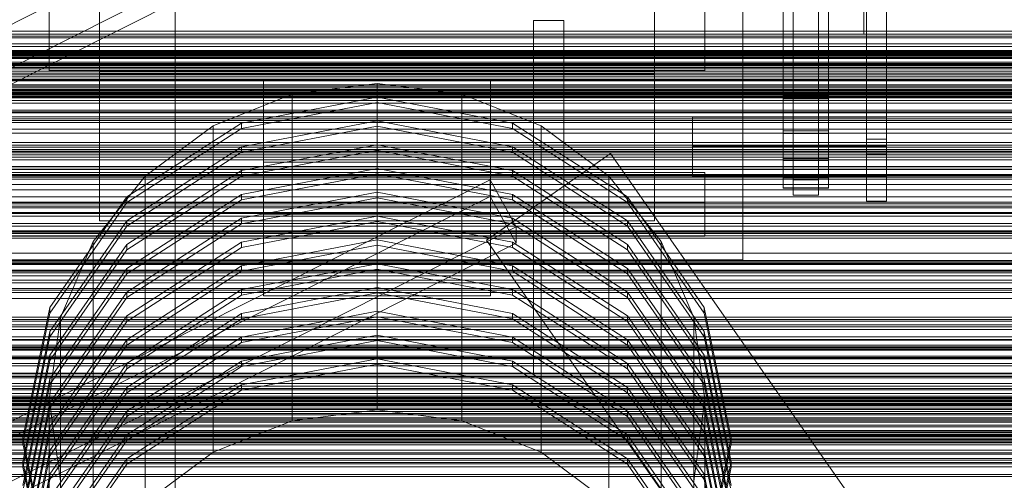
# Model space of a CAD drawing. Header units: millimetres. Extents: x -2233 to 61924, y -68080 to 6847.
# Tile 324 of 656: x 488 to 879, y -32965 to -32783. Entities that reach past the tile are written whole.
import ezdxf

# ---------------------------------------------------------------- set-up
doc = ezdxf.new("R2010")
doc.units = ezdxf.units.MM
for name, color, linetype, lineweight in [('COTAS_P', 1, 'Continuous', 0), ('frontal_C01', 7, 'Continuous', 0), ('frontal_C02', 7, 'Continuous', 0), ('frontal_C03', 7, 'Continuous', 0), ('frontal_C03-dry', 7, 'Continuous', 0), ('frontal_tolva', 7, 'Continuous', 0)]:
    doc.layers.add(name, color=color, linetype=linetype, lineweight=lineweight)
doc.dimstyles.new('R19_100', dxfattribs={"dimtxt": 250, "dimasz": 150, "dimexe": 150, "dimexo": 80, "dimgap": 100, "dimtad": 1, "dimtih": 1, "dimtoh": 1, "dimdsep": 46, "dimcen": 0.09, "dimadec": 0, "dimazin": 0, "dimtfac": 1, "dimtdec": 4, "dimtofl": 0, "dimtmove": 0, "dimatfit": 3, "dimfxl": 1, "dimtolj": 1, "dimtzin": 0, "dimarcsym": 0})

# ---------------------------------------------------------------- blocks, each defined once
blk = doc.blocks.new('DIM_R28_53')
at = {"layer": 'COTAS_P'}
for p, q in [((-150, -32300), (550, -32300)), ((550, -32300), (505, -32450)), ((550, -34900), (550, -32300)), ((550, -32300), (595, -32450)), ((550, -34900), (505, -34750)), ((550, -34900), (595, -34750)), ((-150, -34900), (550, -34900))]:
    blk.add_line(p, q, dxfattribs=at)
blk.add_text('2600 P', height=250, rotation=90, dxfattribs=at).set_placement((450, -33600))

msp = doc.modelspace()

# ---------------------------------------------------------------- linework, layer by layer
at = {"layer": 'frontal_C01'}
for p, q in [((585, -32839.223), (585, -32806.87)), ((585, -32806.87), (675, -32806.87)), ((585, -32859.833), (585, -32806.87)), ((630, -32808.067), (596.354, -32812.332)), ((663.646, -32812.332), (630, -32808.067)), ((630, -32937.482), (630, -32808.067)), ((675, -32806.87), (675, -32839.223)), ((675, -32806.87), (675, -32859.833)), ((596.354, -32812.332), (565, -32824.838)), ((630, -32813.42), (576.271, -32823.711)), ((576.271, -32825.868), (630, -32815.577)), ((596.354, -32941.748), (596.354, -32812.332)), ((683.729, -32823.711), (630, -32813.42)), ((630, -32815.577), (630, -32813.42)), ((630, -32815.577), (683.729, -32825.868)), ((695, -32824.838), (663.646, -32812.332)), ((663.646, -32941.748), (663.646, -32812.332)), ((576.271, -32823.711), (530.722, -32853.019)), ((630, -32822.856), (576.271, -32833.148)), ((576.271, -32825.868), (576.271, -32823.711)), ((683.729, -32833.148), (630, -32822.856)), ((630, -32825.013), (630, -32822.856)), ((729.278, -32853.019), (683.729, -32823.711)), ((683.729, -32825.868), (683.729, -32823.711)), ((530.722, -32855.176), (576.271, -32825.868)), ((565, -32824.838), (538.076, -32844.733)), ((565, -32954.254), (565, -32824.838)), ((576.271, -32835.305), (630, -32825.013)), ((630, -32825.013), (683.729, -32835.305)), ((683.729, -32825.868), (729.278, -32855.176)), ((721.924, -32844.733), (695, -32824.838)), ((695, -32954.254), (695, -32824.838)), ((576.271, -32833.148), (530.722, -32862.456)), ((530.722, -32864.613), (576.271, -32835.305)), ((630, -32832.293), (576.271, -32842.584)), ((576.271, -32835.305), (576.271, -32833.148)), ((576.271, -32844.741), (630, -32834.45)), ((683.729, -32842.584), (630, -32832.293)), ((630, -32834.45), (630, -32832.293)), ((630, -32834.45), (683.729, -32844.741)), ((729.278, -32862.456), (683.729, -32833.148)), ((683.729, -32835.305), (683.729, -32833.148)), ((683.729, -32835.305), (729.278, -32864.613)), ((675, -32839.223), (585, -32839.223)), ((585, -32839.223), (585, -32892.187)), ((675, -32892.187), (675, -32839.223)), ((576.271, -32842.584), (530.722, -32871.892)), ((630, -32841.729), (576.271, -32852.021)), ((576.271, -32844.741), (576.271, -32842.584)), ((683.729, -32852.021), (630, -32841.729)), ((630, -32843.886), (630, -32841.729)), ((729.278, -32871.892), (683.729, -32842.584)), ((683.729, -32844.741), (683.729, -32842.584)), ((538.076, -32844.733), (517.417, -32870.66)), ((530.722, -32874.049), (576.271, -32844.741)), ((538.076, -32974.148), (538.076, -32844.733)), ((576.271, -32854.178), (630, -32843.886)), ((630, -32843.886), (683.729, -32854.178)), ((683.729, -32844.741), (729.278, -32874.049)), ((742.583, -32870.66), (721.924, -32844.733)), ((721.924, -32974.148), (721.924, -32844.733)), ((630, -32851.166), (576.271, -32861.458)), ((683.729, -32861.458), (630, -32851.166)), ((630, -32853.323), (630, -32851.166)), ((530.722, -32853.019), (500.287, -32896.881)), ((500.287, -32899.038), (530.722, -32855.176)), ((576.271, -32852.021), (530.722, -32881.329)), ((530.722, -32855.176), (530.722, -32853.019)), ((530.722, -32883.486), (576.271, -32854.178)), ((576.271, -32854.178), (576.271, -32852.021)), ((576.271, -32863.614), (630, -32853.323)), ((630, -32853.323), (683.729, -32863.614)), ((729.278, -32881.329), (683.729, -32852.021)), ((683.729, -32854.178), (683.729, -32852.021)), ((683.729, -32854.178), (729.278, -32883.486)), ((759.713, -32896.881), (729.278, -32853.019)), ((729.278, -32855.176), (729.278, -32853.019)), ((729.278, -32855.176), (759.713, -32899.038)), ((530.722, -32862.456), (500.287, -32906.318)), ((576.271, -32861.458), (530.722, -32890.765)), ((530.722, -32864.613), (530.722, -32862.456)), ((630, -32860.603), (576.271, -32870.894)), ((576.271, -32863.614), (576.271, -32861.458)), ((576.271, -32873.051), (630, -32862.759)), ((675, -32859.833), (585, -32859.833)), ((585, -32859.833), (585, -32892.187)), ((683.729, -32870.894), (630, -32860.603)), ((630, -32862.759), (630, -32860.603)), ((630, -32862.759), (683.729, -32873.051)), ((675, -32892.187), (675, -32859.833)), ((729.278, -32890.765), (683.729, -32861.458)), ((683.729, -32863.614), (683.729, -32861.458)), ((759.713, -32906.318), (729.278, -32862.456)), ((729.278, -32864.613), (729.278, -32862.456)), ((500.287, -32908.475), (530.722, -32864.613)), ((530.722, -32892.922), (576.271, -32863.614)), ((683.729, -32863.614), (729.278, -32892.922)), ((729.278, -32864.613), (759.713, -32908.475)), ((517.417, -32870.66), (504.43, -32900.852)), ((517.417, -33000.075), (517.417, -32870.66)), ((630, -32870.039), (576.271, -32880.331)), ((683.729, -32880.331), (630, -32870.039)), ((630, -32872.196), (630, -32870.039)), ((755.57, -32900.852), (742.583, -32870.66)), ((742.583, -33000.075), (742.583, -32870.66)), ((530.722, -32871.892), (500.287, -32915.755)), ((500.287, -32917.911), (530.722, -32874.049)), ((576.271, -32870.894), (530.722, -32900.202)), ((530.722, -32874.049), (530.722, -32871.892)), ((530.722, -32902.359), (576.271, -32873.051)), ((576.271, -32873.051), (576.271, -32870.894)), ((576.271, -32882.488), (630, -32872.196)), ((630, -32872.196), (683.729, -32882.488)), ((729.278, -32900.202), (683.729, -32870.894)), ((683.729, -32873.051), (683.729, -32870.894)), ((683.729, -32873.051), (729.278, -32902.359)), ((759.713, -32915.755), (729.278, -32871.892)), ((729.278, -32874.049), (729.278, -32871.892)), ((729.278, -32874.049), (759.713, -32917.911)), ((530.722, -32881.329), (500.287, -32925.191)), ((576.271, -32880.331), (530.722, -32909.638)), ((530.722, -32883.486), (530.722, -32881.329)), ((530.722, -32911.795), (576.271, -32882.488)), ((630, -32879.476), (576.271, -32889.767)), ((576.271, -32882.488), (576.271, -32880.331)), ((576.271, -32891.924), (630, -32881.633)), ((683.729, -32889.767), (630, -32879.476)), ((630, -32881.633), (630, -32879.476)), ((630, -32881.633), (683.729, -32891.924)), ((729.278, -32909.638), (683.729, -32880.331)), ((683.729, -32882.488), (683.729, -32880.331)), ((683.729, -32882.488), (729.278, -32911.795)), ((759.713, -32925.191), (729.278, -32881.329)), ((729.278, -32883.486), (729.278, -32881.329)), ((500.287, -32927.348), (530.722, -32883.486)), ((729.278, -32883.486), (759.713, -32927.348)), ((576.271, -32889.767), (530.722, -32919.075)), ((630, -32888.912), (576.271, -32899.204)), ((576.271, -32891.924), (576.271, -32889.767)), ((683.729, -32899.204), (630, -32888.912)), ((630, -32891.069), (630, -32888.912)), ((729.278, -32919.075), (683.729, -32889.767)), ((683.729, -32891.924), (683.729, -32889.767)), ((530.722, -32890.765), (500.287, -32934.628)), ((500.287, -32936.785), (530.722, -32892.922)), ((530.722, -32892.922), (530.722, -32890.765)), ((530.722, -32921.232), (576.271, -32891.924)), ((576.271, -32901.361), (630, -32891.069)), ((585, -32892.187), (675, -32892.187)), ((630, -32891.069), (683.729, -32901.361)), ((683.729, -32891.924), (729.278, -32921.232)), ((759.713, -32934.628), (729.278, -32890.765)), ((729.278, -32892.922), (729.278, -32890.765)), ((729.278, -32892.922), (759.713, -32936.785)), ((500.287, -32896.881), (489.6, -32948.621)), ((500.287, -32899.038), (500.287, -32896.881)), ((770.4, -32948.621), (759.713, -32896.881)), ((759.713, -32899.038), (759.713, -32896.881)), ((489.6, -32950.777), (500.287, -32899.038)), ((504.43, -32900.852), (500, -32933.252)), ((530.722, -32900.202), (500.287, -32944.064)), ((504.43, -33030.267), (504.43, -32900.852)), ((576.271, -32899.204), (530.722, -32928.512)), ((530.722, -32902.359), (530.722, -32900.202)), ((530.722, -32930.668), (576.271, -32901.361)), ((630, -32898.349), (576.271, -32908.64)), ((576.271, -32901.361), (576.271, -32899.204)), ((576.271, -32910.797), (630, -32900.506)), ((683.729, -32908.64), (630, -32898.349)), ((630, -32900.506), (630, -32898.349)), ((630, -32900.506), (683.729, -32910.797)), ((729.278, -32928.512), (683.729, -32899.204)), ((683.729, -32901.361), (683.729, -32899.204)), ((683.729, -32901.361), (729.278, -32930.668)), ((759.713, -32944.064), (729.278, -32900.202)), ((729.278, -32902.359), (729.278, -32900.202)), ((760, -32933.252), (755.57, -32900.852)), ((755.57, -33030.267), (755.57, -32900.852)), ((759.713, -32899.038), (770.4, -32950.777)), ((500.287, -32946.221), (530.722, -32902.359)), ((729.278, -32902.359), (759.713, -32946.221)), ((500.287, -32906.318), (489.6, -32958.057)), ((489.6, -32960.214), (500.287, -32908.475)), ((500.287, -32908.475), (500.287, -32906.318)), ((530.722, -32909.638), (500.287, -32953.501)), ((576.271, -32908.64), (530.722, -32937.948)), ((530.722, -32911.795), (530.722, -32909.638)), ((630, -32907.785), (576.271, -32918.077)), ((576.271, -32910.797), (576.271, -32908.64)), ((683.729, -32918.077), (630, -32907.785)), ((630, -32909.942), (630, -32907.785)), ((729.278, -32937.948), (683.729, -32908.64)), ((683.729, -32910.797), (683.729, -32908.64)), ((759.713, -32953.501), (729.278, -32909.638)), ((729.278, -32911.795), (729.278, -32909.638)), ((770.4, -32958.057), (759.713, -32906.318)), ((759.713, -32908.475), (759.713, -32906.318)), ((759.713, -32908.475), (770.4, -32960.214)), ((500.287, -32955.658), (530.722, -32911.795)), ((530.722, -32940.105), (576.271, -32910.797)), ((576.271, -32920.234), (630, -32909.942)), ((630, -32909.942), (683.729, -32920.234)), ((683.729, -32910.797), (729.278, -32940.105)), ((729.278, -32911.795), (759.713, -32955.658)), ((500.287, -32915.755), (489.6, -32967.494)), ((500.287, -32917.911), (500.287, -32915.755)), ((630, -32917.222), (576.271, -32927.513)), ((683.729, -32927.513), (630, -32917.222)), ((630, -32919.379), (630, -32917.222)), ((770.4, -32967.494), (759.713, -32915.755)), ((759.713, -32917.911), (759.713, -32915.755)), ((489.6, -32969.651), (500.287, -32917.911)), ((530.722, -32919.075), (500.287, -32962.937)), ((500.287, -32965.094), (530.722, -32921.232)), ((576.271, -32918.077), (530.722, -32947.385)), ((530.722, -32921.232), (530.722, -32919.075)), ((530.722, -32949.542), (576.271, -32920.234)), ((576.271, -32920.234), (576.271, -32918.077)), ((576.271, -32929.67), (630, -32919.379)), ((630, -32919.379), (683.729, -32929.67)), ((729.278, -32947.385), (683.729, -32918.077)), ((683.729, -32920.234), (683.729, -32918.077)), ((683.729, -32920.234), (729.278, -32949.542)), ((759.713, -32962.937), (729.278, -32919.075)), ((729.278, -32921.232), (729.278, -32919.075)), ((729.278, -32921.232), (759.713, -32965.094)), ((759.713, -32917.911), (770.4, -32969.651)), ((500.287, -32925.191), (489.6, -32976.93)), ((500.287, -32927.348), (500.287, -32925.191)), ((770.4, -32976.93), (759.713, -32925.191)), ((759.713, -32927.348), (759.713, -32925.191)), ((489.6, -32979.087), (500.287, -32927.348)), ((530.722, -32928.512), (500.287, -32972.374)), ((576.271, -32927.513), (530.722, -32956.821)), ((530.722, -32930.668), (530.722, -32928.512)), ((576.271, -32929.67), (576.271, -32927.513)), ((729.278, -32956.821), (683.729, -32927.513)), ((683.729, -32929.67), (683.729, -32927.513)), ((759.713, -32972.374), (729.278, -32928.512)), ((729.278, -32930.668), (729.278, -32928.512)), ((759.713, -32927.348), (770.4, -32979.087)), ((500, -32933.252), (504.43, -32965.653)), ((500, -33062.668), (500, -32933.252)), ((500.287, -32974.531), (530.722, -32930.668)), ((530.722, -32958.978), (576.271, -32929.67)), ((683.729, -32929.67), (729.278, -32958.978)), ((729.278, -32930.668), (759.713, -32974.531)), ((755.57, -32965.653), (760, -32933.252)), ((760, -32933.252), (760, -33062.668)), ((500.287, -32934.628), (489.6, -32986.367)), ((489.6, -32988.524), (500.287, -32936.785)), ((500.287, -32936.785), (500.287, -32934.628)), ((770.4, -32986.367), (759.713, -32934.628)), ((759.713, -32936.785), (759.713, -32934.628)), ((759.713, -32936.785), (770.4, -32988.524)), ((530.722, -32937.948), (500.287, -32981.81)), ((500.287, -32983.967), (530.722, -32940.105)), ((530.722, -32940.105), (530.722, -32937.948)), ((596.354, -32941.748), (630, -32937.482)), ((630, -32937.482), (663.646, -32941.748)), ((759.713, -32981.81), (729.278, -32937.948)), ((729.278, -32940.105), (729.278, -32937.948)), ((729.278, -32940.105), (759.713, -32983.967)), ((500.287, -32944.064), (489.6, -32995.803)), ((500.287, -32946.221), (500.287, -32944.064)), ((565, -32954.254), (596.354, -32941.748)), ((663.646, -32941.748), (695, -32954.254)), ((770.4, -32995.803), (759.713, -32944.064)), ((759.713, -32946.221), (759.713, -32944.064)), ((489.6, -32997.96), (500.287, -32946.221)), ((489.6, -32948.621), (500.287, -33000.36)), ((489.6, -32950.777), (489.6, -32948.621)), ((530.722, -32947.385), (500.287, -32991.247)), ((530.722, -32949.542), (530.722, -32947.385)), ((759.713, -32991.247), (729.278, -32947.385)), ((729.278, -32949.542), (729.278, -32947.385)), ((759.713, -32946.221), (770.4, -32997.96)), ((759.713, -33000.36), (770.4, -32948.621)), ((770.4, -32948.621), (770.4, -32950.777)), ((500.287, -33002.517), (489.6, -32950.777)), ((500.287, -32993.404), (530.722, -32949.542)), ((729.278, -32949.542), (759.713, -32993.404)), ((770.4, -32950.777), (759.713, -33002.517)), ((500.287, -32953.501), (489.6, -33005.24)), ((489.6, -33007.397), (500.287, -32955.658)), ((500.287, -32955.658), (500.287, -32953.501)), ((538.076, -32974.148), (565, -32954.254)), ((695, -32954.254), (721.924, -32974.148)), ((770.4, -33005.24), (759.713, -32953.501)), ((759.713, -32955.658), (759.713, -32953.501)), ((759.713, -32955.658), (770.4, -33007.397)), ((489.6, -32958.057), (500.287, -33009.796)), ((489.6, -32960.214), (489.6, -32958.057)), ((500.287, -33011.953), (489.6, -32960.214)), ((530.722, -32956.821), (500.287, -33000.683)), ((500.287, -33002.84), (530.722, -32958.978)), ((530.722, -32958.978), (530.722, -32956.821)), ((759.713, -33000.683), (729.278, -32956.821)), ((729.278, -32958.978), (729.278, -32956.821)), ((729.278, -32958.978), (759.713, -33002.84)), ((759.713, -33009.796), (770.4, -32958.057)), ((770.4, -32960.214), (759.713, -33011.953)), ((770.4, -32958.057), (770.4, -32960.214)), ((500.287, -32962.937), (489.6, -33014.676)), ((500.287, -32965.094), (500.287, -32962.937)), ((770.4, -33014.676), (759.713, -32962.937)), ((759.713, -32965.094), (759.713, -32962.937)), ((489.6, -33016.833), (500.287, -32965.094)), ((759.713, -32965.094), (770.4, -33016.833))]:
    msp.add_line(p, q, dxfattribs=at)
at = {"layer": 'frontal_C02'}
for p, q in [((520, -32605.725), (520, -32804.271)), ((740, -32804.271), (740, -32605.725)), ((775, -32641.941), (775, -32868.46)), ((500, -32647.902), (500, -32802.888)), ((760, -32802.888), (760, -32647.902)), ((824, -32645.341), (824, -32854.659)), ((832, -32854.659), (832, -32645.341)), ((775, -32878.005), (775, -32651.486)), ((674.864, -32688.882), (424.864, -32814.883)), ((435.136, -32826.896), (685.136, -32700.895)), ((435.136, -32833.453), (685.136, -32707.452)), ((795, -32725.818), (795, -32846.296)), ((805, -32846.296), (805, -32725.818)), ((795, -32731.775), (795, -32852.253)), ((805, -32731.775), (805, -32852.253)), ((520, -32803.317), (520, -32743.706)), ((520, -32802.888), (520, -32743.706)), ((520, -32744.661), (520, -32804.271)), ((740, -32743.706), (740, -32803.317)), ((740, -32743.706), (740, -32802.888)), ((740, -32804.271), (740, -32744.661)), ((824, -32830.132), (824, -32744.222)), ((832, -32744.222), (832, -32830.132)), ((824, -32750.183), (824, -32836.093)), ((832, -32836.093), (832, -32750.183)), ((500, -32769.479), (500, -32802.888)), ((760, -32802.888), (760, -32769.479)), ((823, -32788.484), (823, -32769.393)), ((824, -32773.891), (824, -32854.659)), ((832, -32773.891), (832, -32854.659)), ((791, -32778.25), (791, -32796.421)), ((791, -32797.855), (791, -32779.805)), ((809, -32796.421), (809, -32778.25)), ((809, -32779.805), (809, -32797.855)), ((823, -32788.484), (823, -32781.033)), ((420, -32788.484), (823, -32788.484)), ((791, -32796.421), (791, -32812.809)), ((791, -32796.421), (809, -32796.421)), ((809, -32812.809), (809, -32796.421)), ((791, -32814.065), (791, -32797.855)), ((791, -32797.855), (809, -32797.855)), ((809, -32797.855), (809, -32814.065)), ((500, -32802.888), (760, -32802.888)), ((740, -32802.888), (520, -32802.888)), ((520, -32802.888), (520, -32862.499)), ((740, -32803.317), (520, -32803.317)), ((520, -32803.317), (520, -32862.499)), ((520, -32804.271), (740, -32804.271)), ((740, -32862.499), (740, -32802.888)), ((740, -32862.499), (740, -32803.317)), ((791, -32812.809), (791, -32826.783)), ((791, -32812.809), (809, -32812.809)), ((791, -32827.814), (791, -32814.065)), ((791, -32814.065), (809, -32814.065)), ((809, -32826.783), (809, -32812.809)), ((809, -32814.065), (809, -32827.814)), ((755, -32833.346), (755, -32821.424)), ((755, -32821.424), (832, -32821.424)), ((755, -32832.879), (755, -32821.424)), ((832, -32821.424), (832, -32833.346)), ((832, -32821.424), (832, -32832.879)), ((791, -32826.783), (791, -32837.806)), ((791, -32826.783), (809, -32826.783)), ((791, -32838.572), (791, -32827.814)), ((791, -32827.814), (809, -32827.814)), ((809, -32837.806), (809, -32826.783)), ((809, -32827.814), (809, -32838.572)), ((832, -32830.132), (824, -32830.132)), ((824, -32830.132), (824, -32836.093)), ((832, -32836.093), (832, -32830.132)), ((832, -32832.879), (755, -32832.879)), ((755, -32832.879), (755, -32844.801)), ((832, -32833.346), (755, -32833.346)), ((755, -32833.346), (755, -32844.801)), ((832, -32844.801), (832, -32832.879)), ((832, -32844.801), (832, -32833.346)), ((791, -32837.806), (791, -32845.455)), ((791, -32837.806), (809, -32837.806)), ((791, -32845.927), (791, -32838.572)), ((791, -32838.572), (809, -32838.572)), ((809, -32845.455), (809, -32837.806)), ((809, -32838.572), (809, -32845.927)), ((824, -32836.093), (832, -32836.093)), ((415, -32843.31), (760, -32843.31)), ((760, -32843.31), (760, -32855.233)), ((760, -32843.31), (760, -32856.674)), ((424.864, -32972.254), (674.864, -32846.253)), ((674.864, -32852.81), (674.864, -32846.253)), ((674.864, -32846.253), (685.136, -32864.824)), ((755, -32844.801), (832, -32844.801)), ((791, -32845.455), (791, -32849.436)), ((791, -32845.455), (809, -32845.455)), ((791, -32849.595), (791, -32845.927)), ((791, -32845.927), (809, -32845.927)), ((805, -32846.296), (795, -32846.296)), ((795, -32846.296), (795, -32852.253)), ((805, -32852.253), (805, -32846.296)), ((809, -32849.436), (809, -32845.455)), ((809, -32845.927), (809, -32849.595)), ((791, -32849.436), (791, -32849.595)), ((791, -32849.436), (809, -32849.436)), ((791, -32849.595), (809, -32849.595)), ((809, -32849.595), (809, -32849.436)), ((760, -32855.233), (415, -32855.233)), ((674.864, -32852.81), (424.864, -32978.811)), ((685.136, -32871.381), (674.864, -32852.81)), ((760, -32868.596), (760, -32855.233)), ((795, -32852.253), (805, -32852.253)), ((824, -32854.659), (832, -32854.659)), ((760, -32856.674), (415, -32856.674)), ((760, -32868.596), (760, -32856.674)), ((520, -32862.499), (740, -32862.499)), ((435.136, -32990.824), (685.136, -32864.824)), ((685.136, -32864.824), (685.136, -32871.381)), ((415, -32868.596), (760, -32868.596)), ((775, -32868.46), (485, -32868.46)), ((775, -32878.005), (775, -32868.46)), ((435.136, -32997.381), (685.136, -32871.381)), ((485, -32878.005), (775, -32878.005))]:
    msp.add_line(p, q, dxfattribs=at)
at = {"layer": 'frontal_C03'}
for p, q in [((-1250, -32787.32), (1250, -32787.32)), ((1250, -32788.431), (-1250, -32788.431)), ((-1250, -32789.276), (1250, -32789.276)), ((1250, -32789.313), (-1250, -32789.313)), ((1250, -32789.966), (-1250, -32789.966)), ((1250, -32792.274), (-1250, -32792.274)), ((-1268, -32795.293), (1268, -32795.293)), ((-1268, -32795.518), (1268, -32795.518)), ((-1268, -32795.682), (1268, -32795.682)), ((-1268, -32796.34), (1268, -32796.34)), ((-1268, -32796.657), (1268, -32796.657)), ((-1250, -32793.331), (1250, -32793.331)), ((-1250, -32794.92), (1250, -32794.92)), ((1250, -32796.183), (-1250, -32796.183)), ((-1268, -32797.703), (1268, -32797.703)), ((-1268, -32798.152), (1268, -32798.152)), ((-1268, -32799.516), (1268, -32799.516)), ((-1268, -32800.066), (1268, -32800.066)), ((1250, -32797.101), (-1250, -32797.101)), ((1250, -32797.24), (-1250, -32797.24)), ((1250, -32799.548), (-1250, -32799.548)), ((1250, -32800.201), (-1250, -32800.201)), ((-1268, -32801.653), (1268, -32801.653)), ((1268, -32802.267), (-1268, -32802.267)), ((-1268, -32803.97), (1268, -32803.97)), ((1250, -32801.083), (-1250, -32801.083)), ((-1250, -32803.159), (1250, -32803.159)), ((-1268, -32804.605), (1268, -32804.605)), ((-1268, -32806.309), (1268, -32806.309)), ((-1268, -32806.922), (1268, -32806.922)), ((-1250, -32805.417), (1250, -32805.417)), ((-1268, -32808.51), (1268, -32808.51)), ((-1268, -32809.06), (1268, -32809.06)), ((-1268, -32810.423), (1268, -32810.423)), ((-1268, -32810.872), (1268, -32810.872)), ((-1268, -32811.918), (1268, -32811.918)), ((-1268, -32812.236), (1268, -32812.236)), ((1250, -32810.889), (-1250, -32810.889)), ((-1250, -32811.474), (1250, -32811.474)), ((1250, -32811.77), (-1250, -32811.77)), ((-1268, -32812.894), (1268, -32812.894)), ((-1268, -32813.058), (1268, -32813.058)), ((-1268, -32813.282), (1268, -32813.282)), ((1250, -32812.424), (-1250, -32812.424)), ((-1250, -32813.655), (1250, -32813.655)), ((1250, -32814.731), (-1250, -32814.731)), ((-1250, -32815.789), (1250, -32815.789)), ((1250, -32818.641), (-1250, -32818.641)), ((-1250, -32819.3), (1250, -32819.3)), ((1250, -32819.698), (-1250, -32819.698)), ((-1250, -32821.256), (1250, -32821.256)), ((1250, -32822.006), (-1250, -32822.006)), ((1250, -32822.659), (-1250, -32822.659)), ((1250, -32823.54), (-1250, -32823.54)), ((-1250, -32826.103), (1250, -32826.103)), ((-1250, -32827.7), (1250, -32827.7)), ((-1250, -32831.419), (1250, -32831.419)), ((-1250, -32832.548), (1250, -32832.548)), ((1250, -32833.347), (-1250, -32833.347)), ((1250, -32834.228), (-1250, -32834.228)), ((1250, -32834.882), (-1250, -32834.882)), ((-1250, -32834.886), (1250, -32834.886)), ((-1250, -32835.47), (1250, -32835.47)), ((-1250, -32836.268), (1250, -32836.268)), ((1250, -32837.189), (-1250, -32837.189)), ((-1250, -32838.246), (1250, -32838.246)), ((1250, -32841.098), (-1250, -32841.098)), ((1250, -32842.156), (-1250, -32842.156)), ((1250, -32844.463), (-1250, -32844.463)), ((1250, -32845.117), (-1250, -32845.117)), ((1250, -32845.998), (-1250, -32845.998)), ((-1500, -32850.211), (1500, -32850.211)), ((-1500, -32855.102), (1500, -32855.102)), ((1250, -32855.804), (-1250, -32855.804)), ((1250, -32856.686), (-1250, -32856.686)), ((1250, -32857.339), (-1250, -32857.339)), ((1500, -32859.194), (-1500, -32859.194)), ((1250, -32859.647), (-1250, -32859.647)), ((-1250, -32860.704), (1250, -32860.704)), ((1500, -32866.511), (-1500, -32866.511)), ((1500, -32866.796), (-1500, -32866.796)), ((1250, -32863.556), (-1250, -32863.556)), ((1250, -32864.613), (-1250, -32864.613)), ((1250, -32866.921), (-1250, -32866.921)), ((1250, -32867.574), (-1250, -32867.574)), ((1250, -32868.456), (-1250, -32868.456)), ((-1500, -32878.204), (1500, -32878.204)), ((1250, -32878.262), (-1250, -32878.262)), ((1250, -32879.143), (-1250, -32879.143)), ((1250, -32879.797), (-1250, -32879.797)), ((1250, -32882.104), (-1250, -32882.104)), ((1500, -32884.317), (-1500, -32884.317)), ((-1250, -32883.162), (1250, -32883.162)), ((1250, -32886.014), (-1250, -32886.014)), ((1250, -32887.071), (-1250, -32887.071)), ((1250, -32889.378), (-1250, -32889.378)), ((1250, -32890.032), (-1250, -32890.032)), ((-1500, -32893.3), (1500, -32893.3)), ((1250, -32890.913), (-1250, -32890.913)), ((1250, -32900.72), (-1250, -32900.72)), ((1250, -32901.601), (-1250, -32901.601)), ((1250, -32902.254), (-1250, -32902.254)), ((1250, -32904.562), (-1250, -32904.562)), ((-1250, -32905.619), (1250, -32905.619)), ((1250, -32908.471), (-1250, -32908.471)), ((1250, -32909.529), (-1250, -32909.529)), ((1250, -32911.836), (-1250, -32911.836)), ((1250, -32912.49), (-1250, -32912.49)), ((1250, -32913.371), (-1250, -32913.371)), ((-1250, -32916.092), (1250, -32916.092)), ((-1250, -32916.725), (1250, -32916.725)), ((-1250, -32917.189), (1250, -32917.189)), ((-1250, -32919.044), (1250, -32919.044)), ((-1250, -32919.941), (1250, -32919.941)), ((-1250, -32922.893), (1250, -32922.893)), ((1250, -32923.177), (-1250, -32923.177)), ((1250, -32924.059), (-1250, -32924.059)), ((-1250, -32924.16), (1250, -32924.16)), ((1250, -32924.712), (-1250, -32924.712)), ((1530, -32928.942), (-1530, -32928.942)), ((1250, -32927.019), (-1250, -32927.019)), ((-1250, -32928.008), (1250, -32928.008)), ((-1250, -32928.077), (1250, -32928.077)), ((-1500, -32932.482), (1500, -32932.482)), ((-1500, -32932.706), (1500, -32932.706)), ((-1500, -32932.87), (1500, -32932.87)), ((-1250, -32929.56), (1250, -32929.56)), ((1250, -32930.929), (-1250, -32930.929)), ((1250, -32931.986), (-1250, -32931.986)), ((1530, -32933.942), (-1530, -32933.942)), ((-1500, -32933.528), (1500, -32933.528)), ((-1500, -32933.845), (1500, -32933.845)), ((-1500, -32934.891), (1500, -32934.891)), ((-1500, -32935.34), (1500, -32935.34)), ((-1500, -32936.704), (1500, -32936.704)), ((-1250, -32934.04), (1250, -32934.04)), ((1250, -32934.294), (-1250, -32934.294)), ((1250, -32934.947), (-1250, -32934.947)), ((1250, -32935.772), (-1250, -32935.772)), ((1250, -32935.828), (-1250, -32935.828)), ((-1500, -32937.254), (1500, -32937.254)), ((-1500, -32938.841), (1500, -32938.841)), ((1500, -32939.455), (-1500, -32939.455)), ((-1250, -32940.58), (1250, -32940.58)), ((-1500, -32941.158), (1500, -32941.158)), ((-1500, -32941.793), (1500, -32941.793)), ((-1500, -32943.497), (1500, -32943.497)), ((-1500, -32944.111), (1500, -32944.111)), ((-1250, -32942.372), (1250, -32942.372)), ((-1500, -32945.698), (1500, -32945.698)), ((-1500, -32946.248), (1500, -32946.248)), ((-1500, -32947.611), (1500, -32947.611)), ((-1500, -32948.06), (1500, -32948.06)), ((1250, -32945.635), (-1250, -32945.635)), ((1250, -32946.516), (-1250, -32946.516)), ((1250, -32947.17), (-1250, -32947.17)), ((-1250, -32947.18), (1250, -32947.18)), ((-1250, -32948.911), (1250, -32948.911)), ((-1500, -32949.107), (1500, -32949.107)), ((-1500, -32949.424), (1500, -32949.424)), ((-1500, -32950.082), (1500, -32950.082)), ((-1500, -32950.246), (1500, -32950.246)), ((-1500, -32950.47), (1500, -32950.47)), ((1250, -32949.477), (-1250, -32949.477)), ((-1250, -32950.534), (1250, -32950.534)), ((-1250, -32953.392), (1250, -32953.392)), ((1250, -32954.444), (-1250, -32954.444)), ((-1250, -32954.944), (1250, -32954.944)), ((1250, -32956.751), (-1250, -32956.751)), ((1250, -32957.405), (-1250, -32957.405)), ((1250, -32958.286), (-1250, -32958.286)), ((-1250, -32958.792), (1250, -32958.792)), ((-1250, -32960.059), (1250, -32960.059)), ((-1250, -32963.011), (1250, -32963.011)), ((-1250, -32963.907), (1250, -32963.907))]:
    msp.add_line(p, q, dxfattribs=at)
at = {"layer": 'frontal_C03-dry'}
for p, q in [((-1250, -32800.625), (1250, -32800.625)), ((1250, -32806.625), (-1250, -32806.625)), ((1290, -32809.75), (-1290, -32809.75)), ((1250, -32810.625), (-1250, -32810.625)), ((-1290, -32813.75), (1290, -32813.75)), ((-1250, -32835), (1250, -32835)), ((1250, -32841), (-1250, -32841)), ((1290, -32844.125), (-1290, -32844.125)), ((1250, -32845), (-1250, -32845)), ((-1290, -32848.125), (1290, -32848.125)), ((-1250, -32869.375), (1250, -32869.375)), ((1290, -32878.5), (-1290, -32878.5)), ((1250, -32875.375), (-1250, -32875.375)), ((-1290, -32882.5), (1290, -32882.5)), ((1250, -32879.375), (-1250, -32879.375)), ((-1250, -32903.75), (1250, -32903.75)), ((1250, -32909.75), (-1250, -32909.75)), ((1290, -32912.875), (-1290, -32912.875)), ((1250, -32913.75), (-1250, -32913.75)), ((-1290, -32916.875), (1290, -32916.875)), ((-1250, -32938.125), (1250, -32938.125)), ((1250, -32944.125), (-1250, -32944.125)), ((1290, -32947.25), (-1290, -32947.25)), ((1250, -32948.125), (-1250, -32948.125)), ((-1290, -32951.25), (1290, -32951.25))]:
    msp.add_line(p, q, dxfattribs=at)
at = {"layer": 'frontal_tolva'}
for p, q in [((692, -32783), (704, -32783)), ((692, -32923), (692, -32783)), ((704, -32923), (704, -32783)), ((673.416, -32870.194), (722.584, -32835.806)), ((1769.584, -34332.806), (722.584, -32835.806)), ((-1821.5, -32842), (1821.5, -32842)), ((-1821.5, -32853), (1821.5, -32853)), ((1720.416, -34367.194), (673.416, -32870.194)), ((692, -32923), (704, -32923))]:
    msp.add_line(p, q, dxfattribs=at)

# ---------------------------------------------------------------- dimensions: what is measured, and where the dimension line sits
at = {"layer": 'COTAS_P'}
dim = msp.add_aligned_dim(p1=(-150, -34900), p2=(-150, -32300), distance=-700, text='<> P', dimstyle='R19_100', dxfattribs=at)
dim.commit()
dim.dimension.update_dxf_attribs({"geometry": 'DIM_R28_53', "text_midpoint": (550, -33600)})

doc.saveas('drawing.dxf')
